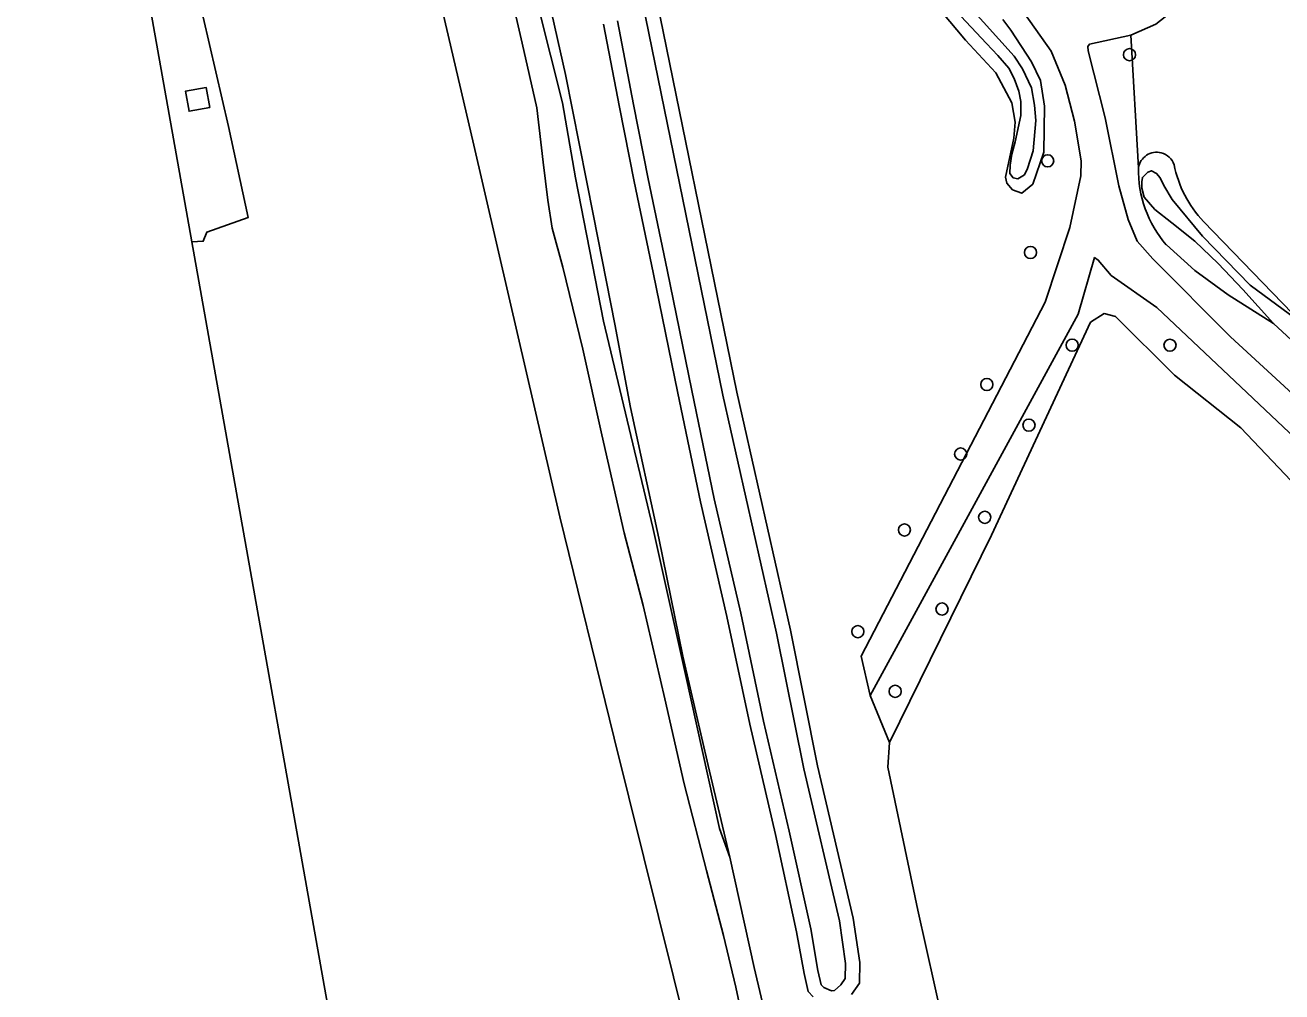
# Model space of a CAD drawing. Extents: x 156141 to 158132, y 385651 to 388333.
# Drawn here: x 156307.2 to 156408.5, y 386196.1 to 386274 of the extents above; entities that cross this region are included whole.
import ezdxf

# ---------------------------------------------------------------- set-up
doc = ezdxf.new("R2010")
doc.units = 0
for name, color, linetype in [('IMGEO_Berm_groen', 7, 'Continuous'), ('IMGEO_Boom', 7, 'Continuous'), ('IMGEO_Bouwland', 7, 'Continuous'), ('IMGEO_Erf', 7, 'Continuous'), ('IMGEO_Grasland_overig', 7, 'Continuous'), ('IMGEO_Groenvoorziening', 7, 'Continuous'), ('IMGEO_Oever', 7, 'Continuous'), ('IMGEO_Rijbaan_autosnelweg', 7, 'Continuous'), ('IMGEO_Terreindeel_gesloten', 7, 'Continuous'), ('IMGEO_Waterloop', 7, 'Continuous')]:
    doc.layers.add(name, color=color, linetype=linetype)

msp = doc.modelspace()

# ---------------------------------------------------------------- linework, layer by layer
at = {"layer": 'IMGEO_Berm_groen'}
for points in [[(156326.95, 386339.97), (156328.79, 386331.03), (156330.67, 386322.43), (156332.86, 386312.5), (156334.6, 386304.13), (156334.9, 386304.2), (156335.99, 386304.44), (156336.35, 386302.84), (156335.22, 386302.59), (156334.96, 386302.53), (156336.7, 386294.58), (156340.17, 386278.2), (156343.3, 386264.7), (156346.21, 386252.16), (156350.31, 386234.42), (156354.68, 386216.58), (156360.64, 386192.61)], [(156314.84, 386289.34), (156320.67, 386256.56), (156321.59, 386256.62), (156321.89, 386257.36), (156325.2, 386258.53), (156323.62, 386265.87), (156321.59, 386274.66)], [(156347.66, 386279.2), (156350.52, 386267.77), (156351.58, 386261.74), (156353.84, 386250.17), (156357.81, 386233.56), (156360.43, 386221.72), (156363.18, 386209.3), (156364, 386206.99), (156362.26, 386214.38), (156360.21, 386223.2), (156358.29, 386232.69), (156356.01, 386243.22), (156354.75, 386249.95), (156353.02, 386258.67), (156350.76, 386270.06), (156348.14, 386281.75)], [(156366.99, 386193.78), (156365.96, 386198.1), (156364, 386206.99), (156363.18, 386209.3), (156360.43, 386221.72), (156357.81, 386233.56), (156353.84, 386250.17), (156351.58, 386261.74), (156350.52, 386267.77), (156347.66, 386279.2)], [(156346.1, 386277.72), (156347.27, 386272.57), (156348.46, 386267.36), (156348.98, 386263), (156349.34, 386259.92), (156349.7, 386257.67), (156350.57, 386254.52), (156352.16, 386247.93), (156353.69, 386241.02), (156355.49, 386233.13), (156357.02, 386227.27), (156358.76, 386219.76), (156360.34, 386212.9), (156362.12, 386205.94), (156363.51, 386200.68), (156364.49, 386196.52), (156365.04, 386194.01)], [(156365.04, 386194.01), (156364.49, 386196.52), (156363.51, 386200.68), (156362.12, 386205.94), (156360.34, 386212.9), (156358.76, 386219.76), (156357.02, 386227.27), (156355.49, 386233.13), (156353.69, 386241.02), (156352.16, 386247.93), (156350.57, 386254.52), (156349.7, 386257.67), (156349.34, 386259.92), (156348.98, 386263), (156348.46, 386267.36), (156347.27, 386272.57), (156346.1, 386277.72)]]:
    msp.add_lwpolyline(points, dxfattribs=at)
msp.add_lwpolyline([(156322.13, 386267.39), (156320.45, 386267.09), (156320.16, 386268.7), (156321.84, 386269)], close=True, dxfattribs=at)
at = {"layer": 'IMGEO_Boom'}
for centre in [(156396.2, 386271.65), (156389.61, 386263.1), (156388.23, 386255.72), (156391.58, 386248.25), (156399.46, 386248.24), (156384.71, 386245.08), (156388.1, 386241.81), (156382.6, 386239.48), (156384.54, 386234.38), (156378.07, 386233.36), (156381.1, 386226.99), (156374.32, 386225.17), (156377.32, 386220.36)]:
    msp.add_circle(centre, 0.489, dxfattribs=at)
at = {"layer": 'IMGEO_Bouwland'}
msp.add_lwpolyline([(156460.21, 386192.46), (156453.32, 386198.1), (156444, 386205.72), (156436.43, 386212.53), (156436.35, 386212.6), (156428.42, 386219.09), (156424.36, 386222.71), (156419.61, 386226.96), (156416.01, 386230.47), (156412.25, 386234.13), (156405.17, 386241.58), (156399.82, 386245.84), (156395.08, 386250.56), (156394.16, 386250.79), (156393.06, 386250.1), (156385.08, 386232.95), (156376.86, 386216.23), (156376.73, 386214.24), (156379.14, 386202.74), (156381.83, 386190.71)], dxfattribs=at)
at = {"layer": 'IMGEO_Erf'}
for points in [[(156357.04, 386336.22), (156360.02, 386332.85), (156362.32, 386331.09), (156363.94, 386330.07), (156366.34, 386329.04), (156366.25, 386328.81), (156368.02, 386325.13), (156372, 386319.17), (156379.86, 386308.76), (156388.5, 386298.02), (156399.87, 386283.64), (156401, 386281.92), (156401.76, 386280.57), (156401.99, 386279.62), (156401.86, 386278.64), (156401.2, 386276.91), (156400.2, 386275.58), (156398.31, 386274.12), (156396.32, 386273.22), (156396.93, 386262.54)], [(156402.16, 386258.21), (156410.1, 386250)]]:
    msp.add_lwpolyline(points, dxfattribs=at)
for centre, radius, start, end in [((156398.39, 386262.31), 1.48, 75.8098, 170.9155), ((156398.39, 386262.31), 1.48, 18.7044, 75.7668), ((156408.98, 386264.65), 9.38, 191.4537, 223.3563)]:
    msp.add_arc(centre, radius, start, end, dxfattribs=at)
at = {"layer": 'IMGEO_Grasland_overig'}
for points in [[(156341.74, 386341.7), (156345.84, 386333.01), (156350.48, 386323.89), (156355.31, 386316.08), (156358.23, 386311.73), (156367.39, 386299.69), (156382.35, 386281.69), (156387.74, 386274.96), (156389.89, 386271.93), (156391.03, 386269.2), (156391.78, 386266.28), (156392.32, 386263.11), (156392.28, 386261.88), (156391.4, 386257.74), (156389.4, 386251.71), (156374.59, 386223.19), (156375.31, 386220.02), (156392.07, 386250.75), (156393.39, 386255.3), (156393.68, 386255.1), (156394.72, 386253.87), (156398.41, 386251.29), (156413.89, 386236.65)], [(156348.14, 386281.75), (156350.76, 386270.06), (156353.02, 386258.67), (156354.75, 386249.95), (156356.01, 386243.22), (156358.29, 386232.69), (156360.21, 386223.2), (156362.26, 386214.38), (156364, 386206.99), (156365.96, 386198.1), (156366.99, 386193.78)], [(156370.71, 386195.75), (156370.32, 386196.17), (156369.99, 386197.63), (156369.39, 386200.99), (156367.68, 386208.84), (156365.61, 386217.71), (156363.77, 386226.4), (156361.64, 386235.62), (156359.83, 386244.37), (156357.84, 386254.09), (156356.31, 386261.42), (156355.12, 386267.41), (156353.83, 386274.12)], [(156417.33, 386236.98), (156404.33, 386248.91), (156398.07, 386255.19), (156396.83, 386256.63), (156396.08, 386258.37), (156395.33, 386261.09), (156394.25, 386266.55), (156392.86, 386271.97), (156392.85, 386272.32), (156392.97, 386272.49), (156396.32, 386273.22), (156398.31, 386274.12)], [(156396.93, 386262.54), (156396.32, 386273.22), (156392.97, 386272.49), (156392.85, 386272.32), (156392.86, 386271.97), (156394.25, 386266.55), (156395.33, 386261.09), (156396.08, 386258.37), (156396.83, 386256.63), (156398.07, 386255.19), (156404.33, 386248.91), (156417.33, 386236.98), (156447.48, 386210.8)], [(156442.25, 386217.97), (156434.57, 386224.49), (156420.76, 386237.14), (156416.13, 386241.65), (156411.01, 386247.02), (156407.8, 386250), (156404.14, 386252.29), (156401.47, 386254.27), (156399.17, 386256.33)]]:
    msp.add_lwpolyline(points, dxfattribs=at)
msp.add_arc((156406.12, 386262.36), 9.2, 178.8505, 220.8963, dxfattribs=at)
at = {"layer": 'IMGEO_Groenvoorziening'}
for points in [[(156385.99, 386274.48), (156386.64, 386273.62), (156388.3, 386271.06), (156389.02, 386269.56), (156389.35, 386267.49), (156389.3, 386263.8), (156388.42, 386261.23), (156387.52, 386260.49), (156386.78, 386260.75), (156386.32, 386261.31), (156386.2, 386261.78), (156386.88, 386264.91), (156386.98, 386266.22), (156386.72, 386267.77), (156385.43, 386270.18), (156382.99, 386272.83), (156376.56, 386280.53)], [(156357.62, 386278.53), (156364.56, 386244.47), (156368.9, 386225.28), (156371.08, 386214.37), (156373.95, 386202.09), (156374.47, 386198.51), (156374.45, 386196.84), (156373.8, 386195.94)], [(156381.83, 386190.71), (156379.14, 386202.74), (156376.73, 386214.24), (156376.86, 386216.23), (156375.31, 386220.02), (156374.59, 386223.19), (156389.4, 386251.71), (156391.4, 386257.74), (156392.28, 386261.88), (156392.32, 386263.11), (156391.78, 386266.28), (156391.03, 386269.2), (156389.89, 386271.93), (156387.74, 386274.96)], [(156413.89, 386236.65), (156398.41, 386251.29), (156394.72, 386253.87), (156393.68, 386255.1), (156393.39, 386255.3), (156392.07, 386250.75), (156375.31, 386220.02), (156376.86, 386216.23), (156385.08, 386232.95), (156393.06, 386250.1), (156394.16, 386250.79), (156395.08, 386250.56), (156399.82, 386245.84), (156405.17, 386241.58), (156412.25, 386234.13)]]:
    msp.add_lwpolyline(points, dxfattribs=at)
at = {"layer": 'IMGEO_Oever'}
for points in [[(156376.56, 386280.53), (156382.99, 386272.83), (156385.43, 386270.18), (156386.72, 386267.77), (156386.98, 386266.22), (156386.88, 386264.91), (156386.2, 386261.78), (156386.32, 386261.31), (156386.78, 386260.75), (156387.52, 386260.49), (156388.42, 386261.23), (156389.3, 386263.8), (156389.35, 386267.49), (156389.02, 386269.56), (156388.3, 386271.06), (156386.64, 386273.62), (156385.99, 386274.48)], [(156356.5, 386278.28), (156363.44, 386244.23), (156367.78, 386225.04), (156369.96, 386214.13), (156372.83, 386201.88), (156373.33, 386198.43), (156373.31, 386197.22), (156372.95, 386196.72), (156372.43, 386196.26), (156372.21, 386196.23), (156371.59, 386196.49), (156371.37, 386196.72), (156371.11, 386197.86), (156370.52, 386201.22), (156368.8, 386209.09), (156366.73, 386217.96), (156364.89, 386226.65), (156362.76, 386235.87), (156360.96, 386244.6), (156358.96, 386254.32), (156357.43, 386261.65), (156356.25, 386267.63), (156354.95, 386274.37)], [(156373.8, 386195.94), (156374.45, 386196.84), (156374.47, 386198.51), (156373.95, 386202.09), (156371.08, 386214.37), (156368.9, 386225.28), (156364.56, 386244.47), (156357.62, 386278.53)], [(156381.96, 386277.04), (156386.91, 386271.52), (156387.59, 386270.51), (156388.3, 386268.99), (156388.54, 386267.58), (156388.65, 386266.35), (156388.43, 386263.89), (156387.99, 386262.49), (156387.73, 386261.97), (156387.21, 386261.64), (156386.82, 386261.74), (156386.57, 386262.07), (156386.59, 386262.76), (156386.73, 386263.63), (156386.98, 386264.62), (156387.45, 386266.74), (156387.46, 386267.89), (156387.29, 386268.72), (156386.9, 386269.72), (156386.47, 386270.57), (156385.59, 386271.59), (156384.68, 386272.56), (156381.38, 386276.1)], [(156353.83, 386274.12), (156355.12, 386267.41), (156356.31, 386261.42), (156357.84, 386254.09), (156359.83, 386244.37), (156361.64, 386235.62), (156363.77, 386226.4), (156365.61, 386217.71), (156367.68, 386208.84), (156369.39, 386200.99), (156369.99, 386197.63), (156370.32, 386196.17), (156370.71, 386195.75)], [(156401.47, 386256.63), (156399.6, 386258.11), (156398.25, 386259.18), (156397.39, 386260.18), (156397.2, 386260.9), (156397.19, 386261.41), (156397.24, 386261.76), (156397.69, 386262.18), (156397.96, 386262.3), (156398.38, 386262.08), (156398.67, 386261.74), (156398.96, 386261.1), (156399.63, 386259.99), (156402.09, 386257.03), (156405.92, 386253.07), (156410.1, 386250), (156402.16, 386258.21)], [(156399.17, 386256.33), (156401.47, 386254.27), (156404.14, 386252.29), (156407.8, 386250), (156405.33, 386252.74), (156403.33, 386254.83), (156401.47, 386256.63)]]:
    msp.add_lwpolyline(points, dxfattribs=at)
for centre, radius, start, end in [((156398.39, 386262.31), 1.48, 75.8098, 170.9155), ((156398.39, 386262.31), 1.48, 18.7044, 75.7668), ((156406.12, 386262.36), 9.2, 178.8505, 220.8963), ((156408.98, 386264.65), 9.38, 191.4537, 223.3563)]:
    msp.add_arc(centre, radius, start, end, dxfattribs=at)
at = {"layer": 'IMGEO_Rijbaan_autosnelweg'}
for points in [[(156307.25, 386340.27), (156309.62, 386329.06), (156311.3, 386321.06), (156313.87, 386309.27), (156315.96, 386299.59), (156317.93, 386290.85), (156319.8, 386282.73), (156321.59, 386274.66), (156323.62, 386265.87), (156325.2, 386258.53), (156321.89, 386257.36), (156321.59, 386256.62), (156320.67, 386256.56), (156347.46, 386105.98)], [(156360.64, 386192.61), (156354.68, 386216.58), (156350.31, 386234.42), (156346.21, 386252.16), (156343.3, 386264.7), (156340.17, 386278.2), (156336.7, 386294.58), (156334.96, 386302.53), (156334.6, 386304.13), (156332.86, 386312.5), (156330.67, 386322.43), (156328.79, 386331.03), (156326.95, 386339.97)]]:
    msp.add_lwpolyline(points, dxfattribs=at)
at = {"layer": 'IMGEO_Terreindeel_gesloten'}
msp.add_lwpolyline([(156322.13, 386267.39), (156321.84, 386269), (156320.16, 386268.7), (156320.45, 386267.09)], close=True, dxfattribs=at)
at = {"layer": 'IMGEO_Waterloop'}
for points in [[(156354.95, 386274.37), (156356.25, 386267.63), (156357.43, 386261.65), (156358.96, 386254.32), (156360.96, 386244.6), (156362.76, 386235.87), (156364.89, 386226.65), (156366.73, 386217.96), (156368.8, 386209.09), (156370.52, 386201.22), (156371.11, 386197.86), (156371.37, 386196.72), (156371.59, 386196.49), (156372.21, 386196.23), (156372.43, 386196.26), (156372.95, 386196.72), (156373.31, 386197.22), (156373.33, 386198.43), (156372.83, 386201.88), (156369.96, 386214.13), (156367.78, 386225.04), (156363.44, 386244.23), (156356.5, 386278.28)], [(156381.38, 386276.1), (156384.68, 386272.56), (156385.59, 386271.59), (156386.47, 386270.57), (156386.9, 386269.72), (156387.29, 386268.72), (156387.46, 386267.89), (156387.45, 386266.74), (156386.98, 386264.62), (156386.73, 386263.63), (156386.59, 386262.76), (156386.57, 386262.07), (156386.82, 386261.74), (156387.21, 386261.64), (156387.73, 386261.97), (156387.99, 386262.49), (156388.43, 386263.89), (156388.65, 386266.35), (156388.54, 386267.58), (156388.3, 386268.99), (156387.59, 386270.51), (156386.91, 386271.52), (156381.96, 386277.04)], [(156410.1, 386250), (156405.92, 386253.07), (156402.09, 386257.03), (156399.63, 386259.99), (156398.96, 386261.1), (156398.67, 386261.74), (156398.38, 386262.08), (156397.96, 386262.3), (156397.69, 386262.18), (156397.24, 386261.76), (156397.19, 386261.41), (156397.2, 386260.9), (156397.39, 386260.18), (156398.25, 386259.18), (156399.6, 386258.11), (156401.47, 386256.63), (156403.33, 386254.83), (156405.33, 386252.74), (156407.8, 386250), (156411.01, 386247.02)]]:
    msp.add_lwpolyline(points, dxfattribs=at)

doc.saveas('drawing.dxf')
